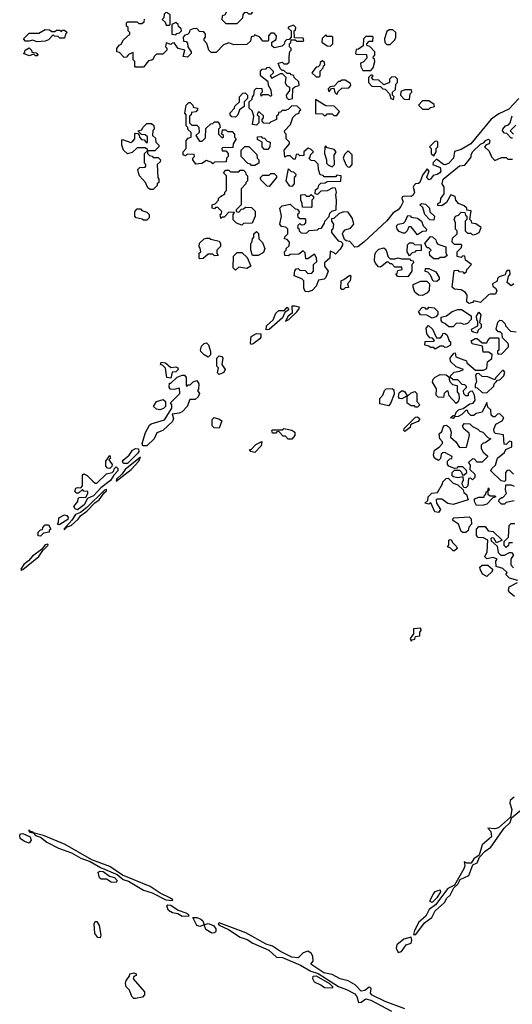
# Model space of a CAD drawing. Extents: x 2737310 to 2869991, y 870230 to 1012730.
# Tile 386 of 479: x 2745006 to 2748063, y 995547 to 1001654. Entities that reach past the tile are written whole.
import ezdxf

# ---------------------------------------------------------------- set-up
doc = ezdxf.new("R2010")
doc.units = 0

msp = doc.modelspace()

# ---------------------------------------------------------------- linework, layer by layer
at = {"layer": '0CON02XD'}
for points in [[(2746355, 1001630), (2746390, 1001665), (2746393, 1001687), (2746405, 1001700), (2746418.3, 1001698.3), (2746425, 1001690), (2746445, 1001690), (2746461.7, 1001718.3), (2746505, 1001720), (2746510, 1001735), (2746485, 1001760), (2746455, 1001760), (2746425, 1001720), (2746411.7, 1001721.7), (2746405, 1001740), (2746385, 1001740), (2746375, 1001730), (2746311.7, 1001728.3), (2746290, 1001705), (2746278.3, 1001681.7), (2746261.7, 1001678.3), (2746260, 1001655), (2746285, 1001630), (2746355, 1001630)], [(2745935, 1001620), (2745940, 1001625), (2745940, 1001685), (2745915, 1001700), (2745901.7, 1001688.3), (2745900, 1001665), (2745890, 1001655), (2745908.3, 1001638.3), (2745915, 1001620), (2745935, 1001620)], [(2748104.2, 1001165), (2748040.3, 1001099.7), (2747978.8, 1001071.2), (2747932, 1001038), (2747805.5, 1000884.5), (2747745, 1000848.6), (2747703.3, 1000836.7), (2747698.5, 1000795), (2747667.3, 1000762.7), (2747645, 1000753.1), (2747635.6, 1000755.6), (2747591.7, 1000788.3), (2747571.7, 1000768.3), (2747570, 1000755), (2747615, 1000736.7), (2747618.9, 1000715), (2747612.9, 1000705), (2747596.8, 1000693.2), (2747572.5, 1000687.5), (2747555, 1000664), (2747545, 1000661.2), (2747533.3, 1000676.7), (2747547.5, 1000715), (2747535, 1000730), (2747505, 1000690), (2747490, 1000645), (2747481.7, 1000638.3), (2747463, 1000637), (2747453, 1000627), (2747447.5, 1000615), (2747455.7, 1000585), (2747448, 1000565), (2747435, 1000557.1), (2747395, 1000560), (2747380, 1000555), (2747377.5, 1000545), (2747385.8, 1000525), (2747372.2, 1000495), (2747354.3, 1000475), (2747324.2, 1000455.8), (2747285, 1000405.6), (2747140.8, 1000275), (2747104.5, 1000245.5), (2747085, 1000242.9), (2747055, 1000277.5), (2747032.5, 1000282.5), (2747021.7, 1000291.7), (2747010, 1000325), (2747013, 1000337), (2747025, 1000350), (2747058.3, 1000361.7), (2747080, 1000385), (2747071.7, 1000421.7), (2747045, 1000460), (2747018.3, 1000461.7), (2746988.3, 1000451.7), (2746955, 1000420), (2746941.7, 1000418.3), (2746940, 1000405), (2746952.5, 1000385), (2746950, 1000355), (2746941.7, 1000348.3), (2746940, 1000335), (2746981.7, 1000281.7), (2746998.3, 1000278.3), (2747008.3, 1000268.3), (2747010, 1000255), (2746995, 1000230), (2746965, 1000200), (2746958.3, 1000208.3), (2746931.7, 1000218.3), (2746930, 1000175), (2746897.5, 1000145), (2746897.5, 1000125), (2746920, 1000095), (2746905.4, 1000054.6), (2746895, 1000044.4), (2746860.8, 1000039.2), (2746845, 1000002), (2746820.8, 999975), (2746795.9, 999965.9), (2746777.5, 999967.5), (2746769.3, 999989.3), (2746770, 1000035), (2746757, 1000047), (2746710, 1000065), (2746713, 1000097), (2746721.7, 1000108.3), (2746735, 1000110), (2746745, 1000100), (2746778.3, 1000098.3), (2746795, 1000080), (2746818.3, 1000081.7), (2746830, 1000095), (2746830, 1000135), (2746850, 1000155), (2746847, 1000177), (2746835, 1000200), (2746795, 1000170), (2746781.7, 1000171.7), (2746777, 1000207), (2746765, 1000220), (2746739.3, 1000200.7), (2746685, 1000197.5), (2746675, 1000190), (2746651.7, 1000191.7), (2746650, 1000215), (2746660, 1000225), (2746660, 1000235), (2746678.3, 1000251.7), (2746680, 1000275), (2746665, 1000290), (2746650, 1000295), (2746651.7, 1000308.3), (2746670, 1000325), (2746670, 1000355), (2746657, 1000367), (2746631.7, 1000371.7), (2746620, 1000385), (2746630, 1000435), (2746620, 1000485), (2746635, 1000500), (2746685, 1000510), (2746715, 1000480), (2746728.3, 1000478.3), (2746740, 1000465), (2746738.3, 1000451.7), (2746730, 1000445), (2746731.7, 1000431.7), (2746745, 1000420), (2746775, 1000420), (2746780, 1000415), (2746780, 1000395), (2746768.3, 1000381.7), (2746755, 1000380), (2746745, 1000390), (2746731.7, 1000378.3), (2746730, 1000365), (2746738.3, 1000358.3), (2746740, 1000345), (2746753, 1000333), (2746785, 1000330), (2746803, 1000347), (2746855, 1000350), (2746861.7, 1000358.3), (2746878.3, 1000361.7), (2746898.3, 1000391.7), (2746900, 1000405), (2746927.5, 1000432.5), (2746930, 1000455), (2746943, 1000467), (2746970, 1000475), (2746972.5, 1000535), (2746967.5, 1000565), (2746972.5, 1000585), (2746965, 1000610), (2746948.3, 1000611.7), (2746915, 1000592.5), (2746875, 1000590), (2746855, 1000570), (2746840, 1000575), (2746841.7, 1000598.3), (2746858.3, 1000611.7), (2746861.7, 1000628.3), (2746875, 1000640), (2746901.7, 1000641.7), (2746915, 1000650), (2746998.3, 1000651.7), (2747000, 1000685), (2746975, 1000690), (2746965, 1000680), (2746895, 1000680), (2746888.3, 1000688.3), (2746871.7, 1000691.7), (2746860, 1000725), (2746858.3, 1000758.3), (2746838.3, 1000778.3), (2746815, 1000780), (2746800, 1000795), (2746808.3, 1000801.7), (2746810, 1000815), (2746830, 1000835), (2746815, 1000850), (2746797, 1000857), (2746770, 1000835), (2746768.3, 1000811.7), (2746745, 1000810), (2746735, 1000820), (2746721.7, 1000818.3), (2746715, 1000790), (2746705, 1000790), (2746685, 1000810), (2746665, 1000810), (2746651.7, 1000801.7), (2746647.5, 1000845), (2746680, 1000885), (2746680, 1000895), (2746660, 1000915), (2746660, 1000945), (2746651.7, 1000951.7), (2746650, 1000965), (2746687.5, 1001005), (2746701.7, 1001048.3), (2746721.7, 1001068.3), (2746740, 1001075), (2746741.7, 1001088.3), (2746750, 1001095), (2746728.3, 1001118.3), (2746695, 1001120), (2746675, 1001100), (2746655, 1001090), (2746635, 1001090), (2746625, 1001080), (2746611.7, 1001078.3), (2746610, 1001065), (2746600, 1001055), (2746600, 1001035), (2746561.7, 1001018.3), (2746555, 1001010), (2746521.7, 1001011.7), (2746510, 1001025), (2746510, 1001035), (2746520, 1001045), (2746518.3, 1001058.3), (2746495, 1001080), (2746485, 1001080), (2746480, 1001065), (2746490, 1001055), (2746490, 1001015), (2746475, 1001000), (2746450, 1001005), (2746460, 1001055), (2746448.3, 1001088.3), (2746430, 1001105), (2746430, 1001145), (2746448.3, 1001161.7), (2746450, 1001175), (2746460, 1001185), (2746463, 1001217), (2746475, 1001230), (2746508.3, 1001228.3), (2746510, 1001205), (2746500, 1001195), (2746505, 1001180), (2746515, 1001190), (2746545, 1001190), (2746565, 1001180), (2746570, 1001185), (2746567, 1001217), (2746550, 1001245), (2746548.3, 1001268.3), (2746500, 1001305), (2746500, 1001335), (2746511.7, 1001348.3), (2746535, 1001350), (2746541.7, 1001358.3), (2746555, 1001360), (2746580, 1001335), (2746578.3, 1001321.7), (2746560, 1001305), (2746571.7, 1001291.7), (2746625, 1001320), (2746635, 1001320), (2746658.3, 1001298.3), (2746655, 1001280), (2746652.5, 1001265), (2746662.5, 1001245), (2746680, 1001235), (2746680, 1001215), (2746660, 1001185), (2746661.7, 1001171.7), (2746675, 1001160), (2746700, 1001165), (2746701.7, 1001228.3), (2746715, 1001240), (2746740, 1001245), (2746738.3, 1001268.3), (2746710, 1001295), (2746708.3, 1001308.3), (2746691.7, 1001311.7), (2746685, 1001320), (2746665, 1001320), (2746645, 1001340), (2746635, 1001340), (2746621.7, 1001351.7), (2746610, 1001385), (2746635, 1001390), (2746645, 1001380), (2746665, 1001380), (2746678.3, 1001391.7), (2746677.5, 1001425), (2746683, 1001457), (2746690, 1001465), (2746690, 1001475), (2746680, 1001485), (2746680, 1001505), (2746688.3, 1001511.7), (2746691.7, 1001528.3), (2746715, 1001530), (2746725, 1001520), (2746765, 1001520), (2746770, 1001525), (2746765, 1001540), (2746711.7, 1001541.7), (2746710, 1001585), (2746718.3, 1001591.7), (2746720, 1001605), (2746705, 1001620), (2746671.7, 1001608.3), (2746671.7, 1001601.7), (2746690, 1001585), (2746690, 1001545), (2746678.3, 1001531.7), (2746661.7, 1001528.3), (2746651.7, 1001518.3), (2746648.3, 1001501.7), (2746635, 1001490), (2746585, 1001480), (2746571.7, 1001491.7), (2746570, 1001515), (2746598.3, 1001531.7), (2746600, 1001555), (2746585, 1001570), (2746565, 1001570), (2746550, 1001555), (2746550, 1001525), (2746545, 1001520), (2746515, 1001520), (2746496.4, 1001546.4), (2746465, 1001560), (2746458.3, 1001551.7), (2746441.7, 1001548.3), (2746438.3, 1001521.7), (2746415, 1001500), (2746335, 1001497.5), (2746305, 1001510), (2746271.7, 1001498.3), (2746225, 1001450), (2746195, 1001450), (2746180, 1001465), (2746167, 1001507), (2746150, 1001525), (2746150, 1001535), (2746160, 1001545), (2746160, 1001565), (2746148.3, 1001578.3), (2746121.7, 1001581.7), (2746105, 1001600), (2746083, 1001597), (2746061.7, 1001588.3), (2746058.3, 1001571.7), (2746048.3, 1001561.7), (2746031.7, 1001558.3), (2746020, 1001545), (2746021.7, 1001521.7), (2746038.3, 1001518.3), (2746048.3, 1001508.3), (2746050, 1001485), (2746070, 1001455), (2746070, 1001445), (2746048.3, 1001421.7), (2746020, 1001425), (2746030, 1001465), (2745990, 1001475), (2745965, 1001510), (2745951.7, 1001508.3), (2745945, 1001500), (2745915, 1001510), (2745910, 1001485), (2745918.3, 1001478.3), (2745920, 1001465), (2745895, 1001440), (2745855, 1001440), (2745840, 1001425), (2745835, 1001410), (2745827, 1001403), (2745805, 1001400), (2745775, 1001360), (2745725, 1001360), (2745720, 1001365), (2745720, 1001395), (2745710, 1001405), (2745710, 1001450), (2745681.7, 1001438.3), (2745668.3, 1001421.7), (2745655, 1001420), (2745625, 1001450), (2745610, 1001455), (2745610, 1001475), (2745623.3, 1001496.7), (2745636.7, 1001503.3), (2745650.7, 1001529.3), (2745690, 1001565), (2745690, 1001575), (2745680, 1001585), (2745680, 1001605), (2745670, 1001615), (2745670, 1001635), (2745675, 1001640), (2745735, 1001640), (2745745, 1001630), (2745765, 1001630), (2745778.3, 1001641.7), (2745781.7, 1001658.3)], [(2745975, 1001560), (2745981.7, 1001568.3), (2745998.3, 1001571.7), (2746010, 1001585), (2746008.3, 1001598.3), (2745991.7, 1001611.7), (2745990, 1001625), (2745975, 1001637.5), (2745950, 1001625), (2745950, 1001565), (2745975, 1001560)], [(2745115, 1001517.5), (2745085, 1001527.5), (2745065, 1001520), (2745041.7, 1001521.7), (2745030, 1001535), (2745065, 1001570), (2745125, 1001570), (2745165, 1001592.5), (2745191.7, 1001591.7), (2745205, 1001580), (2745225, 1001580), (2745235, 1001590), (2745255, 1001590), (2745265, 1001580), (2745271.7, 1001588.3), (2745285, 1001590), (2745300, 1001575), (2745290, 1001565), (2745285, 1001540), (2745255, 1001540), (2745245, 1001550), (2745221.7, 1001551.7), (2745215, 1001560), (2745185, 1001530), (2745165, 1001520), (2745115, 1001517.5)], [(2746935, 1001490), (2746950, 1001505), (2746950, 1001545), (2746945, 1001550), (2746915, 1001550), (2746905, 1001560), (2746883, 1001537), (2746880, 1001515), (2746915, 1001492.5), (2746935, 1001490)], [(2747305, 1001500), (2747335, 1001530), (2747340, 1001545), (2747340, 1001575), (2747321.7, 1001591.7), (2747298.3, 1001591.7), (2747285, 1001580), (2747270, 1001535), (2747271.7, 1001511.7), (2747285, 1001500), (2747305, 1001500)], [(2747185, 1001340), (2747200, 1001355), (2747210, 1001395), (2747208.3, 1001408.3), (2747200, 1001415), (2747201.7, 1001428.3), (2747210, 1001435), (2747210, 1001455), (2747178.3, 1001488.3), (2747161.7, 1001491.7), (2747160, 1001505), (2747175, 1001520), (2747198.3, 1001521.7), (2747200, 1001545), (2747195, 1001550), (2747155, 1001550), (2747140, 1001535), (2747138.3, 1001491.7), (2747108.3, 1001471.7), (2747095, 1001470), (2747090, 1001445), (2747095, 1001440), (2747158.3, 1001438.3), (2747160, 1001415), (2747138.3, 1001391.7), (2747120, 1001385), (2747123, 1001363), (2747135, 1001340), (2747185, 1001340)], [(2745115, 1001430), (2745105, 1001430), (2745095, 1001440), (2745065, 1001430), (2745030, 1001445), (2745038.3, 1001451.7), (2745040, 1001465), (2745065, 1001480), (2745080, 1001465), (2745081.7, 1001451.7), (2745108.3, 1001448.3), (2745120, 1001435), (2745115, 1001430)], [(2746865, 1001300), (2746870, 1001305), (2746870, 1001335), (2746890, 1001355), (2746891.7, 1001368.3), (2746900, 1001375), (2746898.3, 1001388.3), (2746885, 1001400), (2746871.7, 1001388.3), (2746868.3, 1001371.7), (2746858.3, 1001361.7), (2746845, 1001360), (2746820, 1001325), (2746845, 1001300), (2746865, 1001300)], [(2746975, 1001190), (2746981.7, 1001208.3), (2747005, 1001230), (2747048.3, 1001231.7), (2747060, 1001245), (2747058.3, 1001258.3), (2747025, 1001280), (2747005, 1001280), (2746995, 1001270), (2746985, 1001270), (2746958.3, 1001241.7), (2746931.7, 1001238.3), (2746920, 1001225), (2746921.7, 1001211.7), (2746928.3, 1001211.7), (2746941.7, 1001228.3), (2746955, 1001230), (2746961.7, 1001201.7), (2746975, 1001190)], [(2747325, 1001160), (2747330, 1001175), (2747320, 1001185), (2747320, 1001205), (2747338.3, 1001221.7), (2747340, 1001255), (2747350, 1001265), (2747350, 1001285), (2747338.3, 1001298.3), (2747315, 1001300), (2747300, 1001285), (2747300, 1001265), (2747265, 1001250), (2747235, 1001280), (2747201.7, 1001281.7), (2747190, 1001295), (2747200, 1001305), (2747195, 1001310), (2747185, 1001310), (2747170, 1001295), (2747170, 1001265), (2747191.7, 1001241.7), (2747245, 1001240), (2747260, 1001225), (2747275, 1001222.5), (2747300, 1001195), (2747310, 1001165), (2747325, 1001160)], [(2746345, 1001050), (2746321.7, 1001051.7), (2746313, 1001063), (2746313, 1001077), (2746340, 1001105), (2746341.7, 1001118.3), (2746370, 1001145), (2746370, 1001175), (2746391.7, 1001198.3), (2746405, 1001200), (2746420, 1001185), (2746420, 1001165), (2746400, 1001145), (2746400, 1001115), (2746370, 1001095), (2746360, 1001065), (2746345, 1001050)], [(2747425, 1001160), (2747430, 1001195), (2747440, 1001205), (2747438.3, 1001218.3), (2747395, 1001220), (2747371.7, 1001208.3), (2747370, 1001185), (2747391.7, 1001161.7), (2747425, 1001160)], [(2746098.3, 1000758.3), (2746080, 1000785), (2746080, 1000795), (2746090, 1000805), (2746088.3, 1000818.3), (2746045, 1000820), (2746035, 1000810), (2746020, 1000815), (2746020, 1000835), (2746040, 1000855), (2746040, 1000905), (2746051.7, 1000918.3), (2746070, 1000925), (2746070, 1000955), (2746051.7, 1000971.7), (2746050, 1000985), (2746040, 1000995), (2746040, 1001065), (2746030, 1001075), (2746040, 1001125), (2746055, 1001140), (2746065, 1001140), (2746080, 1001125), (2746081.7, 1001111.7), (2746110, 1001105), (2746110, 1001095), (2746098.3, 1001081.7), (2746071.7, 1001078.3), (2746070, 1001065), (2746060, 1001055), (2746060, 1001015), (2746075, 1001000), (2746105, 1001000), (2746118.3, 1000988.3), (2746120, 1000955), (2746100, 1000935), (2746121.7, 1000901.7), (2746138.3, 1000901.7), (2746158.3, 1000921.7), (2746161.7, 1000978.3), (2746191.7, 1001008.3), (2746205, 1001010), (2746215, 1001020), (2746235, 1001020), (2746247, 1001007), (2746250, 1000985), (2746240, 1000975), (2746240, 1000945), (2746261.7, 1000921.7), (2746270, 1000925), (2746270, 1000935), (2746260, 1000945), (2746265, 1000970), (2746285, 1000970), (2746295, 1000960), (2746325, 1000960), (2746340, 1000945), (2746340, 1000925), (2746350, 1000915), (2746330, 1000885), (2746328.3, 1000861.7), (2746265, 1000860), (2746260, 1000855), (2746261.7, 1000841.7), (2746285, 1000840), (2746300, 1000825), (2746300, 1000805), (2746290, 1000795), (2746288.3, 1000771.7), (2746215, 1000770), (2746205, 1000760), (2746198.3, 1000768.3), (2746165, 1000780), (2746137, 1000763), (2746098.3, 1000758.3)], [(2746975, 1001060), (2746990, 1001085), (2746958.3, 1001118.3), (2746905, 1001120), (2746841.7, 1001158.3), (2746841.7, 1001071.7), (2746885, 1001070), (2746895, 1001060), (2746905, 1001060), (2746915, 1001070), (2746945, 1001070), (2746955, 1001060), (2746975, 1001060)], [(2747545, 1001100), (2747555, 1001110), (2747580, 1001115), (2747578.3, 1001128.3), (2747545, 1001150), (2747505, 1001150), (2747480, 1001125), (2747505, 1001100), (2747545, 1001100)], [(2745835, 1000600), (2745815, 1000600), (2745801.7, 1000611.7), (2745787.5, 1000645), (2745750, 1000685), (2745742.5, 1000705), (2745740, 1000725), (2745751.7, 1000738.3), (2745785, 1000740), (2745790, 1000745), (2745790, 1000755), (2745780, 1000765), (2745780, 1000825), (2745800, 1000840), (2745798.3, 1000848.3), (2745785, 1000860), (2745735, 1000860), (2745705, 1000830), (2745675, 1000822.5), (2745650, 1000845), (2745640, 1000875), (2745640, 1000905), (2745645, 1000910), (2745695, 1000892.5), (2745708.3, 1000901.7), (2745720, 1000915), (2745720, 1000945), (2745725, 1000950), (2745738.3, 1000948.3), (2745748.3, 1000938.3), (2745750, 1000925), (2745761.7, 1000911.7), (2745778.3, 1000908.3), (2745791.7, 1000891.7), (2745798.3, 1000891.7), (2745798.3, 1000928.3), (2745785, 1000940), (2745761.7, 1000941.7), (2745740, 1000965), (2745765, 1000970), (2745770, 1000985), (2745795, 1001010), (2745825, 1001010), (2745838.3, 1000998.3), (2745840, 1000975), (2745833, 1000967), (2745830, 1000935), (2745848.3, 1000918.3), (2745850, 1000895), (2745870, 1000875), (2745870, 1000865), (2745845, 1000840), (2745800, 1000840), (2745800, 1000825), (2745811.7, 1000811.7), (2745828.3, 1000808.3), (2745835, 1000800), (2745865, 1000800), (2745880, 1000785), (2745878.3, 1000771.7), (2745860, 1000755), (2745862.5, 1000675), (2745870, 1000665), (2745870, 1000645), (2745860, 1000635), (2745860, 1000625), (2745835, 1000600)], [(2748065, 1000920), (2748055, 1000920), (2748028.3, 1000948.3), (2748015, 1000950), (2748002.5, 1000965), (2748003.3, 1000975), (2748020, 1000995), (2748038.3, 1001001.7), (2748050, 1001015), (2748063, 1001057)], [(2748085, 1001000), (2748050, 1000965), (2748070, 1000945)], [(2746545, 1000850), (2746525, 1000850), (2746510, 1000865), (2746510, 1000895), (2746481.7, 1000911.7), (2746481.7, 1000928.3), (2746505, 1000930), (2746511.7, 1000921.7), (2746525, 1000920), (2746541.7, 1000901.7), (2746560, 1000895), (2746557.5, 1000865), (2746545, 1000850)], [(2747575, 1000810), (2747590, 1000835), (2747590, 1000855), (2747600, 1000865), (2747600, 1000895), (2747595, 1000900), (2747581.7, 1000898.3), (2747550, 1000865), (2747560, 1000855), (2747560, 1000825), (2747575, 1000810)], [(2748072.5, 1000015), (2748055, 1000002.5), (2748030, 1000025), (2748038.3, 1000061.7), (2748050, 1000075), (2748048.3, 1000098.3), (2748031.7, 1000098.3), (2748021.7, 1000088.3), (2748018.3, 1000071.7), (2747981.7, 1000058.3), (2747971.7, 1000048.3), (2747968.3, 1000031.7), (2747940, 1000015), (2747941.7, 1000001.7), (2747959.3, 999989.3), (2747967.5, 999975), (2747958.3, 999951.7), (2747925, 999952.5), (2747915, 999947.5), (2747865, 999900), (2747825, 999910), (2747815, 999900), (2747793, 999893), (2747780, 999905), (2747782.5, 999945), (2747773, 999963), (2747745, 999977.5), (2747705, 999982.5), (2747690, 999995), (2747701.7, 1000098.3), (2747725, 1000100), (2747731.7, 1000091.7), (2747755, 1000090), (2747765, 1000080), (2747778.3, 1000091.7), (2747780, 1000105), (2747810, 1000135), (2747771.7, 1000161.7), (2747768.3, 1000188.3), (2747755, 1000190), (2747745, 1000180), (2747720, 1000185), (2747720, 1000215), (2747748.3, 1000241.7), (2747750, 1000255), (2747745, 1000260), (2747705, 1000260), (2747690, 1000275), (2747691.7, 1000298.3), (2747720, 1000325), (2747720, 1000345), (2747710, 1000355), (2747710, 1000395), (2747702.5, 1000415), (2747710, 1000435), (2747728.3, 1000441.7), (2747745, 1000460), (2747768.3, 1000458.3), (2747771.7, 1000441.7), (2747780, 1000435), (2747780, 1000415), (2747770, 1000405), (2747770, 1000345), (2747785, 1000330), (2747805, 1000330), (2747815, 1000320), (2747837, 1000323), (2747856.4, 1000333.6), (2747870, 1000365), (2747837, 1000387), (2747811.7, 1000391.7), (2747810, 1000405), (2747800, 1000415), (2747808.3, 1000468.3), (2747781.7, 1000471.7), (2747780, 1000485), (2747765, 1000500), (2747730, 1000515), (2747712.5, 1000535), (2747708.3, 1000558.3), (2747681.7, 1000568.3), (2747655, 1000520), (2747625, 1000500), (2747601.7, 1000501.7), (2747600, 1000515), (2747618.3, 1000521.7), (2747620, 1000545), (2747640, 1000575), (2747640, 1000615), (2747627, 1000637), (2747634, 1000665), (2747735, 1000746.7), (2747768.3, 1000751.7), (2747808.3, 1000801.7), (2747807.5, 1000815), (2747816.7, 1000835), (2747865, 1000882.5), (2747888.3, 1000891.7), (2747897.5, 1000905), (2747915, 1000912.5), (2747922.5, 1000905), (2747920, 1000885), (2747901.7, 1000878.3), (2747890, 1000865), (2747919.3, 1000839.3), (2747933, 1000803), (2747955, 1000780), (2747995, 1000800), (2748025, 1000800), (2748035, 1000790), (2748065, 1000790)], [(2746465, 1000750), (2746445, 1000750), (2746438.3, 1000758.3), (2746421.7, 1000761.7), (2746380, 1000805), (2746380, 1000845), (2746403, 1000867), (2746427.5, 1000867.5), (2746478.3, 1000818.3), (2746480, 1000795), (2746490, 1000785), (2746490, 1000765), (2746465, 1000750)], [(2746945, 1000742.5), (2746960, 1000755), (2746957, 1000813), (2746970, 1000835), (2746958.3, 1000848.3), (2746915, 1000860), (2746905, 1000870), (2746900, 1000865), (2746897.5, 1000825), (2746910, 1000785), (2746910, 1000765), (2746921.7, 1000751.7), (2746945, 1000742.5)], [(2747055, 1000740), (2747070, 1000755), (2747070, 1000815), (2747045, 1000840), (2747021.7, 1000818.3), (2747012.5, 1000795), (2747031.7, 1000751.7), (2747041.7, 1000741.7), (2747055, 1000740)], [(2746385, 1000380), (2746351.7, 1000391.7), (2746331.7, 1000411.7), (2746330, 1000445), (2746338.3, 1000458.3), (2746305, 1000460), (2746275, 1000430), (2746261.7, 1000428.3), (2746255, 1000420), (2746250, 1000445), (2746258.3, 1000451.7), (2746260, 1000465), (2746235, 1000490), (2746221.7, 1000488.3), (2746215, 1000480), (2746200, 1000485), (2746200, 1000505), (2746218.3, 1000511.7), (2746240, 1000535), (2746240, 1000545), (2746251.7, 1000558.3), (2746280, 1000575), (2746280, 1000585), (2746290, 1000595), (2746290, 1000685), (2746270, 1000705), (2746285, 1000720), (2746305, 1000720), (2746315, 1000710), (2746365, 1000710), (2746375, 1000720), (2746395, 1000720), (2746408.3, 1000708.3), (2746410, 1000695), (2746420, 1000685), (2746420, 1000655), (2746410, 1000645), (2746410, 1000635), (2746380, 1000605), (2746380, 1000505), (2746350, 1000475), (2746350, 1000465), (2746365, 1000460), (2746381.7, 1000478.3), (2746395, 1000480), (2746408.3, 1000491.7), (2746445, 1000490), (2746467, 1000467), (2746467.5, 1000435), (2746448.3, 1000391.7), (2746395, 1000390), (2746385, 1000380)], [(2746695, 1000620), (2746681.7, 1000621.7), (2746660, 1000655), (2746675, 1000730), (2746691.7, 1000711.7), (2746705, 1000710), (2746720, 1000695), (2746718.3, 1000681.7), (2746710, 1000675), (2746710, 1000635), (2746695, 1000620)], [(2746555, 1000620), (2746541.7, 1000621.7), (2746501.7, 1000661.7), (2746500, 1000675), (2746515, 1000690), (2746555, 1000690), (2746565, 1000700), (2746585, 1000700), (2746600, 1000685), (2746600, 1000675), (2746555, 1000620)], [(2746815, 1000490), (2746761.7, 1000491.7), (2746760, 1000515), (2746750, 1000535), (2746751.7, 1000568.3), (2746775, 1000570), (2746785, 1000560), (2746805, 1000560), (2746815, 1000570), (2746828.3, 1000558.3), (2746830, 1000545), (2746820, 1000535), (2746820, 1000495), (2746815, 1000490)], [(2745795, 1000410), (2745775, 1000410), (2745767, 1000417), (2745730, 1000425), (2745720, 1000435), (2745720, 1000465), (2745735, 1000480), (2745755, 1000480), (2745765, 1000470), (2745795, 1000460), (2745810, 1000445), (2745810, 1000425), (2745795, 1000410)], [(2747575, 1000410), (2747551.7, 1000411.7), (2747520, 1000445), (2747508.3, 1000488.3), (2747490, 1000505), (2747500, 1000515), (2747525, 1000510), (2747550, 1000485), (2747551.7, 1000461.7), (2747580, 1000435), (2747575, 1000410)], [(2747475, 1000320), (2747435, 1000370), (2747421.7, 1000368.3), (2747410, 1000345), (2747395, 1000330), (2747385, 1000330), (2747360.7, 1000340.7), (2747347.5, 1000355), (2747343.3, 1000375), (2747355, 1000386.2), (2747387, 1000393), (2747398.3, 1000401.7), (2747415, 1000440), (2747428.3, 1000438.3), (2747435, 1000430), (2747475, 1000422.5), (2747500, 1000405), (2747510, 1000375), (2747530, 1000355), (2747528.3, 1000341.7), (2747505, 1000340), (2747475, 1000320)], [(2746451.7, 1000191.7), (2746440, 1000225), (2746440, 1000265), (2746447, 1000273), (2746450, 1000295), (2746460, 1000305), (2746460, 1000325), (2746475, 1000340), (2746488.3, 1000328.3), (2746490, 1000295), (2746512.5, 1000272.5), (2746527.5, 1000235), (2746519.3, 1000210.7), (2746485, 1000192.5), (2746451.7, 1000191.7)], [(2746125, 1000170), (2746120, 1000175), (2746120, 1000205), (2746130, 1000215), (2746127, 1000237), (2746120, 1000245), (2746121.7, 1000268.3), (2746150, 1000295), (2746165, 1000300), (2746185, 1000300), (2746193, 1000293), (2746245, 1000280), (2746252.5, 1000265), (2746251.7, 1000248.3), (2746230, 1000225), (2746230, 1000205), (2746238.3, 1000191.7), (2746215, 1000190), (2746205, 1000200), (2746175, 1000200), (2746145, 1000172.5), (2746125, 1000170)], [(2747605, 1000170), (2747575, 1000170), (2747551.7, 1000191.7), (2747550, 1000215), (2747560, 1000225), (2747545, 1000240), (2747535, 1000240), (2747520, 1000265), (2747555, 1000310), (2747568.3, 1000308.3), (2747588.3, 1000288.3), (2747591.7, 1000271.7), (2747601.7, 1000261.7), (2747650, 1000245), (2747650, 1000205), (2747658.3, 1000191.7), (2747641.7, 1000178.3), (2747615, 1000180), (2747605, 1000170)], [(2747415, 1000060), (2747351.7, 1000061.7), (2747340, 1000075), (2747348.3, 1000081.7), (2747351.7, 1000098.3), (2747380, 1000105), (2747378.3, 1000118.3), (2747335, 1000120), (2747315, 1000140), (2747305, 1000140), (2747295, 1000150), (2747285, 1000150), (2747245, 1000120), (2747231.7, 1000121.7), (2747213, 1000143), (2747208.3, 1000158.3), (2747210, 1000195), (2747217, 1000213), (2747235, 1000230), (2747265, 1000240), (2747278.3, 1000228.3), (2747293, 1000183), (2747305, 1000170), (2747335, 1000170), (2747355, 1000177.5), (2747375, 1000170), (2747425, 1000170), (2747431.7, 1000161.7), (2747448.3, 1000158.3), (2747450, 1000145), (2747440, 1000135), (2747440, 1000095), (2747415, 1000060)], [(2747425, 1000190), (2747410, 1000215), (2747413, 1000257), (2747425, 1000270), (2747445, 1000270), (2747455, 1000260), (2747498.3, 1000258.3), (2747498.3, 1000221.7), (2747465, 1000220), (2747458.3, 1000211.7), (2747441.7, 1000208.3), (2747425, 1000190)], [(2746345, 1000100), (2746330, 1000115), (2746333, 1000187), (2746355, 1000210), (2746385, 1000210), (2746418.3, 1000178.3), (2746440, 1000125), (2746415, 1000110), (2746365, 1000120), (2746345, 1000100)], [(2747595, 1000030), (2747571.7, 1000031.7), (2747555, 1000070), (2747538.3, 1000088.3), (2747523, 1000093), (2747525, 1000110), (2747545, 1000110), (2747589.3, 1000089.3), (2747610, 1000055), (2747608.3, 1000041.7), (2747595, 1000030)], [(2747015, 999980), (2747005, 999980), (2746998.3, 999988.3), (2747000, 1000035), (2747018.3, 1000041.7), (2747055, 1000070), (2747060, 1000065), (2747057.5, 1000035), (2747040, 1000015), (2747047, 999993), (2747025, 999990), (2747015, 999980)], [(2747505, 999942.5), (2747480, 999945), (2747457.5, 999965), (2747447.5, 999995), (2747448.3, 1000011.7), (2747495, 1000032.5), (2747531.7, 1000031.7), (2747550, 1000015), (2747547.5, 999975), (2747533, 999957), (2747505, 999942.5)], [(2746535, 999730), (2746536.7, 999755), (2746578.3, 999791.7), (2746595.8, 999834.2), (2746615, 999850), (2746650, 999850), (2746665, 999870), (2746675.5, 999854.5), (2746651.2, 999838.8), (2746637.8, 999805), (2746555, 999732.5), (2746535, 999730)], [(2746655, 999783.3), (2746676.7, 999795), (2746725, 999841.2), (2746742.5, 999865), (2746740, 999870), (2746715, 999878.1), (2746695, 999876.2), (2746696.4, 999833.6), (2746672, 999815), (2746655, 999783.3)], [(2747565, 999802.5), (2747531.7, 999821.7), (2747493, 999823), (2747480, 999845), (2747505, 999870), (2747518.3, 999868.3), (2747525, 999860), (2747538.3, 999861.7), (2747545, 999870), (2747577, 999867), (2747600, 999845), (2747600, 999825), (2747588.3, 999811.7), (2747565, 999802.5)], [(2747668.3, 999748.3), (2747645, 999770), (2747630, 999775), (2747621.7, 999788.3), (2747621.7, 999808.3), (2747655, 999817.5), (2747690, 999845), (2747725, 999857.5), (2747747, 999857), (2747807, 999817), (2747807.5, 999795), (2747785, 999770), (2747765, 999762.5), (2747741.7, 999771.7), (2747715, 999770), (2747695, 999750), (2747668.3, 999748.3)], [(2748070, 998835), (2748045, 998860), (2748031.7, 998858.3), (2748020, 998845), (2748020, 998795), (2748015, 998790), (2747993.6, 998793.6), (2747930, 998855), (2747935, 998870), (2747958.3, 998891.7), (2747970, 998935), (2748015, 998970), (2748021.7, 998988.3), (2748060, 999005), (2748060, 999035), (2748045, 999040), (2748025, 999020), (2748011.7, 999021.7), (2748008.3, 999078.3), (2747958.3, 999088.3), (2747950, 999095), (2747947.5, 999115), (2747960, 999145), (2748000, 999165), (2748010, 999185), (2747985, 999210), (2747971.7, 999208.3), (2747955, 999190), (2747945, 999190), (2747931.7, 999201.7), (2747930, 999235), (2747911.7, 999251.7), (2747905, 999280), (2747875, 999220), (2747838.3, 999211.7), (2747825, 999200), (2747805, 999200), (2747790, 999215), (2747785, 999230), (2747775, 999230), (2747750, 999205), (2747727, 999193), (2747705, 999190), (2747695, 999180), (2747680, 999185), (2747695, 999200), (2747708.3, 999201.7), (2747715, 999220), (2747730, 999235), (2747758.3, 999241.7), (2747798.3, 999271.7), (2747820, 999275), (2747832.5, 999295), (2747827.5, 999325), (2747815, 999350), (2747801.7, 999348.3), (2747790, 999335), (2747788.3, 999321.7), (2747775, 999320), (2747763, 999333), (2747760, 999355), (2747778.3, 999371.7), (2747778.3, 999378.3), (2747768.3, 999388.3), (2747751.7, 999391.7), (2747725, 999420), (2747695, 999420), (2747680, 999435), (2747680, 999445), (2747703, 999467), (2747737, 999473), (2747760, 999485), (2747715, 999500), (2747680, 999535), (2747677.5, 999555), (2747700, 999585), (2747708.3, 999588.3), (2747713, 999563), (2747778.3, 999538.3), (2747780, 999525), (2747835, 999480), (2747885, 999480), (2747905, 999490), (2747908.3, 999531.7), (2747936.7, 999553.3), (2747938.3, 999578.3), (2747915, 999592.5), (2747881.7, 999591.7), (2747878.3, 999628.3), (2747813, 999643), (2747808.3, 999661.7), (2747833, 999677), (2747845, 999677.5), (2747875, 999650), (2747905, 999650), (2747910, 999665), (2747925, 999680), (2747975, 999680), (2747980, 999675), (2747980, 999605), (2747971.7, 999598.3), (2747970, 999585), (2747975, 999580), (2747998.3, 999581.7), (2748040, 999625), (2748040, 999635), (2748036.4, 999646.4), (2748001.7, 999681.7), (2748000, 999705), (2747987, 999717), (2747975, 999717.5), (2747963.6, 999733.6), (2747973, 999777), (2747985, 999790), (2747998.3, 999788.3), (2748018.3, 999768.3), (2748020, 999755), (2748051.7, 999721.7), (2748087, 999717)], [(2747845, 999710), (2747820, 999715), (2747811.7, 999721.7), (2747810, 999735), (2747850, 999755), (2747850, 999785), (2747843, 999793), (2747840, 999815), (2747855, 999840), (2747867, 999823), (2747860, 999775), (2747870, 999765), (2747870, 999745), (2747851.7, 999728.3), (2747845, 999710)], [(2747585, 999610), (2747575, 999620), (2747555, 999620), (2747545, 999630), (2747520, 999635), (2747521.7, 999658.3), (2747575, 999660), (2747580, 999665), (2747568.3, 999678.3), (2747551.7, 999681.7), (2747532.5, 999705), (2747528.3, 999741.7), (2747543, 999757), (2747567.5, 999735), (2747591.7, 999681.7), (2747618.3, 999681.7), (2747630, 999695), (2747631.7, 999708.3), (2747645, 999710), (2747658.3, 999698.3), (2747671.7, 999661.7), (2747680, 999655), (2747680, 999635), (2747657, 999623), (2747645, 999620), (2747635, 999630), (2747615, 999630), (2747585, 999610)], [(2746445, 999640), (2746438.3, 999648.3), (2746441.7, 999688.3), (2746475, 999706.7), (2746502.5, 999705), (2746502.5, 999685), (2746495.7, 999675), (2746455, 999643.8), (2746445, 999640)], [(2746175, 999560), (2746150, 999575), (2746130, 999595), (2746127.5, 999605), (2746135, 999630), (2746150, 999645), (2746165, 999650), (2746177, 999637), (2746190, 999595), (2746190, 999575), (2746175, 999560)], [(2746245, 999453.8), (2746233, 999463), (2746240, 999495), (2746230, 999505), (2746230, 999555), (2746245, 999570), (2746260, 999565), (2746267.5, 999555), (2746260, 999515), (2746282, 999485), (2746272, 999465), (2746245, 999453.8)], [(2745945, 999430), (2745920, 999435), (2745911.7, 999491.7), (2745895, 999510), (2745880, 999515), (2745885, 999530), (2745910, 999525), (2745945, 999497.5), (2745975, 999500), (2745987.5, 999495), (2745990, 999485), (2745975, 999470), (2745953, 999467), (2745945, 999430)], [(2745770.5, 999010.5), (2745766.2, 999025), (2745786.1, 999093.9), (2745811.7, 999138.3), (2745823, 999147), (2745905, 999172.5), (2745950, 999245), (2745950, 999265), (2745941.7, 999278.3), (2746000, 999335), (2745998.3, 999368.3), (2745965, 999360), (2745943, 999363), (2745933.3, 999375), (2745935, 999400), (2745945, 999400), (2745983, 999437), (2746015, 999450), (2746028.3, 999448.3), (2746040, 999435), (2746040, 999385), (2746045, 999380), (2746051.7, 999388.3), (2746065, 999390), (2746081.7, 999408.3), (2746106.1, 999416.1), (2746118.8, 999395), (2746116.7, 999363.3), (2746110, 999355), (2746121.2, 999335), (2746114, 999315), (2746095, 999299.2), (2746061.7, 999298.3), (2746046, 999255), (2746015, 999222.5), (2745995, 999213.8), (2745951.7, 999208.3), (2745960.5, 999180.5), (2745955, 999162), (2745895, 999105.7), (2745857.7, 999092.3), (2745841.1, 999055), (2745795, 999011.9), (2745770.5, 999010.5)], [(2747715, 999272.5), (2747671.7, 999321.7), (2747665, 999350), (2747655, 999350), (2747640, 999335), (2747635, 999310), (2747603, 999313), (2747590, 999325), (2747592.5, 999365), (2747567.5, 999405), (2747572.5, 999425), (2747585, 999437.5), (2747615, 999452.5), (2747651.7, 999451.7), (2747668.3, 999438.3), (2747673, 999413), (2747691.7, 999391.7), (2747720, 999385), (2747720, 999345), (2747731.7, 999331.7), (2747732.5, 999305), (2747727, 999283), (2747715, 999272.5)], [(2747905, 999340), (2747948.3, 999381.7), (2747950, 999395), (2747961.7, 999408.3), (2747971.7, 999418.3), (2747985, 999420), (2748010, 999445), (2748017.5, 999467.5), (2748008.3, 999478.3), (2748001.7, 999478.3), (2747960, 999435), (2747955, 999420), (2747911.7, 999438.3), (2747875, 999440), (2747855, 999460), (2747841.7, 999458.3), (2747835, 999450), (2747840, 999405), (2747831.7, 999391.7), (2747831.7, 999371.7), (2747845, 999370), (2747875, 999342.5), (2747905, 999340)], [(2747295, 999260), (2747241.7, 999271.7), (2747240, 999305), (2747260, 999325), (2747270, 999355), (2747280, 999365), (2747317.5, 999367.5), (2747327.5, 999357.5), (2747329.3, 999330.7), (2747307, 999273), (2747295, 999260)], [(2745875, 999233.3), (2745855, 999237.5), (2745837.5, 999255), (2745855, 999286.2), (2745897.5, 999297.5), (2745910, 999285), (2745910, 999255), (2745898.3, 999241.7), (2745875, 999233.3)], [(2747475, 999250), (2747461.7, 999251.7), (2747455, 999260), (2747435, 999260), (2747410, 999275), (2747410, 999320), (2747377, 999303), (2747363.6, 999303.6), (2747357.5, 999315), (2747361.2, 999338.8), (2747375, 999352.5), (2747385, 999352.5), (2747396.4, 999346.4), (2747410, 999320), (2747415, 999320), (2747435, 999340), (2747458.3, 999348.3), (2747470, 999335), (2747470, 999285), (2747490, 999265), (2747475, 999250)], [(2746245, 999120), (2746213, 999123), (2746200, 999135), (2746200, 999175), (2746212.5, 999187.5), (2746247, 999177), (2746260, 999165), (2746245, 999120)], [(2747395, 999100), (2747390, 999105), (2747391.7, 999118.3), (2747461.7, 999188.3), (2747475, 999190), (2747488.3, 999178.3), (2747478.3, 999161.7), (2747441.7, 999148.3), (2747431.7, 999138.3), (2747430, 999125), (2747395, 999100)], [(2746671.7, 999051.7), (2746655, 999070), (2746641.7, 999071.7), (2746615, 999100), (2746601.7, 999098.3), (2746595, 999090), (2746575, 999090), (2746570, 999105), (2746575, 999110), (2746635, 999110), (2746645, 999117.5), (2746695, 999107.5), (2746712.5, 999095), (2746712.5, 999075), (2746695, 999052.5), (2746671.7, 999051.7)], [(2747775, 998750), (2747761.7, 998751.7), (2747752.5, 998772.5), (2747753, 998787), (2747760, 998795), (2747758.3, 998818.3), (2747725, 998812.5), (2747698.3, 998818.3), (2747690, 998825), (2747690, 998845), (2747705, 998860), (2747735, 998860), (2747748.3, 998848.3), (2747751.7, 998831.7), (2747765, 998830), (2747780, 998845), (2747778.3, 998858.3), (2747755, 998880), (2747725, 998880), (2747718.3, 998871.7), (2747705, 998870), (2747670, 998885), (2747660, 998895), (2747660, 998915), (2747675, 998930), (2747688.3, 998931.7), (2747690, 998945), (2747645, 998970), (2747631.7, 998968.3), (2747621.7, 998958.3), (2747617.5, 998932.5), (2747605, 998920), (2747580, 998935), (2747573, 998953), (2747580, 998985), (2747608.3, 999001.7), (2747630, 999025), (2747630, 999035), (2747612.5, 999055), (2747610, 999085), (2747625, 999100), (2747633, 999127), (2747643, 999137), (2747655, 999140), (2747675, 999120), (2747682.5, 999095), (2747680, 999065), (2747712.5, 999035), (2747735, 999000), (2747778.3, 999001.7), (2747797.5, 999075), (2747795, 999090), (2747763.6, 999113.6), (2747753, 999133), (2747765, 999150), (2747798.3, 999148.3), (2747815, 999130), (2747850, 999115), (2747861.7, 999101.7), (2747880, 999095), (2747911.7, 999061.7), (2747930, 999055), (2747895, 999030), (2747881.7, 999028.3), (2747870, 999015), (2747870, 998995), (2747881.7, 998971.7), (2747908.3, 998948.3), (2747908.3, 998941.7), (2747875, 998910), (2747845, 998910), (2747828.3, 998928.3), (2747815, 998930), (2747791.7, 998908.3), (2747801.7, 998891.7), (2747800, 998865), (2747830, 998835), (2747830, 998815), (2747815, 998800), (2747805, 998810), (2747791.7, 998808.3), (2747787, 998763), (2747775, 998750)], [(2745675, 998900.6), (2745650.6, 998900.6), (2745643.3, 998915), (2745647.7, 998922.3), (2745685, 998952.5), (2745705.9, 998984.1), (2745725, 998993.8), (2745743, 998993), (2745746, 998976), (2745739.2, 998965), (2745675, 998900.6)], [(2746465, 998970), (2746440, 998975), (2746431.7, 998988.3), (2746445, 998990), (2746470.7, 999019.3), (2746508.3, 999038.3), (2746505, 999010), (2746465, 998970)], [(2745565, 998870), (2745551.7, 998871.7), (2745540, 998885), (2745540, 998915), (2745565, 998950), (2745570, 998935), (2745560, 998925), (2745580, 998895), (2745578.3, 998881.7), (2745565, 998870)], [(2745605, 998792.5), (2745698.8, 998865), (2745746.2, 998915), (2745755, 998940), (2745660, 998865), (2745642, 998838), (2745607.5, 998805), (2745605, 998792.5)], [(2745365, 998614.4), (2745350.3, 998620.3), (2745342.5, 998635), (2745367.5, 998665), (2745370, 998685), (2745375, 998690), (2745417.5, 998692.5), (2745430, 998715), (2745428.3, 998728.3), (2745405, 998730), (2745395, 998740), (2745371.7, 998718.3), (2745358.3, 998718.3), (2745348.3, 998728.3), (2745355, 998747.5), (2745365, 998752.5), (2745385, 998750), (2745397, 998763), (2745395, 998830), (2745405, 998837.5), (2745425, 998827.5), (2745460.7, 998790.7), (2745475, 998780), (2745485, 998780), (2745545, 998837.5), (2745580, 998845), (2745590, 998855), (2745591.7, 998868.3), (2745605, 998880), (2745615, 998870), (2745616, 998855), (2745590.6, 998829.4), (2745570.6, 998795), (2745510, 998750), (2745465, 998700), (2745426.7, 998683.3), (2745407.1, 998645), (2745365, 998614.4)], [(2747605, 998597.5), (2747581.7, 998601.7), (2747558.3, 998658.3), (2747545, 998650), (2747520, 998655), (2747538.3, 998671.7), (2747540, 998695), (2747563, 998717), (2747598.3, 998721.7), (2747630, 998775), (2747631.7, 998788.3), (2747651.7, 998808.3), (2747665, 998810), (2747695, 998780), (2747725, 998770), (2747758.3, 998738.3), (2747761.7, 998721.7), (2747778.3, 998708.3), (2747790, 998675), (2747695, 998647.5), (2747663, 998653), (2747625, 998680), (2747595, 998680), (2747590, 998675), (2747592.5, 998655), (2747617.5, 998615), (2747605, 998597.5)], [(2747841.7, 998641.7), (2747827.5, 998665), (2747828.3, 998681.7), (2747855, 998692.5), (2747888.3, 998691.7), (2747890, 998705), (2747898.3, 998711.7), (2747900, 998725), (2747910, 998730), (2747915, 998750), (2747920, 998735), (2747910, 998730), (2747911.7, 998711.7), (2747925, 998700), (2747955, 998700), (2747960, 998695), (2747941.7, 998688.3), (2747905, 998650), (2747885, 998642.5), (2747841.7, 998641.7)], [(2748075, 998670), (2748025, 998660), (2748015, 998650), (2747995, 998650), (2747980, 998665), (2747981.7, 998678.3), (2747995, 998690), (2748005, 998690), (2748027.5, 998715), (2748020, 998735), (2748021.7, 998768.3), (2748055, 998770), (2748075, 998760)], [(2745285, 998492.5), (2745301.7, 998508.3), (2745325, 998516.7), (2745368.8, 998555), (2745383.9, 998576.1), (2745423.3, 998605), (2745471.7, 998658.3), (2745500, 998675), (2745530, 998720), (2745545, 998732.5), (2745545, 998740), (2745533.3, 998735), (2745421.9, 998628.1), (2745383.1, 998596.9), (2745353.3, 998585), (2745330.8, 998549.2), (2745280, 998495), (2745285, 998492.5)], [(2745245, 998520), (2745240, 998525), (2745247.5, 998532.5), (2745250, 998565), (2745285, 998583.3), (2745298.8, 998578.8), (2745307.1, 998567.1), (2745305, 998554.2), (2745255, 998522.5), (2745245, 998520)], [(2747775, 998472.5), (2747755, 998472.5), (2747745, 998480), (2747730, 998525), (2747697.5, 998545), (2747692.5, 998555), (2747700, 998565), (2747795, 998570), (2747808.3, 998558.3), (2747810, 998525), (2747793, 998507), (2747790, 998485), (2747775, 998472.5)], [(2745135, 998450), (2745121.7, 998451.7), (2745120, 998475), (2745135, 998490), (2745148.3, 998491.7), (2745150, 998505), (2745165, 998520), (2745185, 998520), (2745200, 998495), (2745190, 998485), (2745190, 998475), (2745155, 998470), (2745135, 998450)], [(2748097.5, 998175), (2748045, 998190), (2748023, 998213), (2748030, 998225), (2748005, 998250), (2747961.7, 998261.7), (2747960, 998295), (2747968.3, 998308.3), (2747945, 998317.5), (2747905, 998310), (2747891.7, 998321.7), (2747906.4, 998353.6), (2747910, 998425), (2747885, 998440), (2747851.7, 998441.7), (2747840, 998455), (2747840, 998495), (2747855, 998510), (2747895, 998510), (2747913, 998483), (2747945, 998480), (2748000, 998425), (2747965, 998410), (2747948.3, 998438.3), (2747935, 998440), (2747930, 998435), (2747931.7, 998421.7), (2747968.3, 998388.3), (2747975, 998350), (2747992.5, 998332.5), (2748015, 998332.5), (2748045, 998350), (2748058.3, 998348.3), (2748070, 998335), (2748053, 998307), (2748053, 998273), (2748070, 998255)], [(2748065, 998410), (2748041.7, 998408.3), (2748038.3, 998391.7), (2748025, 998380), (2748011.7, 998391.7), (2748011.7, 998418.3), (2748040, 998445), (2748042.5, 998517.5), (2748055, 998530), (2748078.3, 998528.3)], [(2745015, 998240), (2745025, 998243.8), (2745125, 998323.8), (2745149.3, 998360.7), (2745182.5, 998395), (2745180, 998400), (2745165, 998396.2), (2745142.3, 998367.7), (2745085, 998326), (2745061.9, 998298.1), (2745031.2, 998275), (2745012.5, 998245), (2745015, 998240)], [(2747705, 998360), (2747695, 998360), (2747678.3, 998378.3), (2747660, 998385), (2747670, 998395), (2747670, 998425), (2747675, 998430), (2747686.4, 998426.4), (2747691.7, 998411.7), (2747717, 998387), (2747720, 998375), (2747705, 998360)], [(2747905, 998200), (2747877.5, 998215), (2747862.5, 998245), (2747861.7, 998258.3), (2747875, 998270), (2747911.7, 998271.7), (2747940, 998245), (2747938.3, 998231.7), (2747905, 998200)], [(2748076.4, 998076.4), (2748043.6, 998103.6), (2748040, 998115), (2748043.6, 998136.4), (2748095, 998162.5)], [(2747435, 997800), (2747441.7, 997808.3), (2747458.3, 997811.7), (2747461.7, 997828.3), (2747488.3, 997831.7), (2747490, 997855), (2747497.5, 997865), (2747495, 997880), (2747450, 997875), (2747450, 997845), (2747430, 997815), (2747435, 997800)], [(2748075, 996832), (2748049.2, 996810.8), (2748047.1, 996795), (2748060, 996755), (2748052.5, 996707.5), (2747977.9, 996642.1), (2747955, 996636), (2747911.7, 996638.3), (2747928.8, 996618.8), (2747933.8, 996585), (2747876.2, 996535), (2747857.5, 996472.5), (2747825, 996450), (2747807.7, 996422.3), (2747781.4, 996421.4), (2747765, 996430), (2747767.5, 996405), (2747762.2, 996387.8), (2747703.6, 996286.4), (2747662, 996265), (2747587, 996163), (2747548, 996135), (2747526.8, 996093.2), (2747482.8, 996057.2), (2747456.1, 996003.9), (2747450.7, 995980.7), (2747465, 995980)], [(2747465, 995980), (2747518.8, 996051.2), (2747564.1, 996085.9), (2747584.2, 996125.8), (2747641.7, 996178.3), (2747656.7, 996205), (2747676.9, 996223.1), (2747700, 996270), (2747725, 996292.5), (2747740, 996320), (2747793.9, 996346.1), (2747818.8, 996411.2), (2747845.8, 996424.2), (2747860, 996460), (2747894.2, 996495.8), (2747928.8, 996521.2), (2748011.4, 996638.6), (2748048.8, 996675), (2748057, 996703), (2748115, 996751.2)], [(2745955, 996190), (2745956.7, 996195), (2745942.5, 996205), (2745876.9, 996236.9), (2745815, 996278), (2745645, 996348.8), (2745565, 996401.2), (2745453.6, 996443.6), (2745288, 996538), (2745155, 996593.3), (2745090, 996610), (2745090, 996615), (2745070, 996620), (2745070, 996625), (2745060, 996625), (2745070, 996615), (2745090, 996610), (2745105, 996593.8), (2745135, 996583.8), (2745175, 996552), (2745247.5, 996515), (2745326.8, 996486.8), (2745385, 996454.2), (2745442.7, 996432.7), (2745506.7, 996395), (2745611.2, 996351.2), (2745648.3, 996321.7), (2745681.4, 996311.4), (2745774.5, 996254.5), (2745829.1, 996239.1), (2745912.5, 996195), (2745955, 996190)], [(2745065, 996546.7), (2745035.8, 996555.8), (2745010, 996575), (2745006.2, 996595), (2745013.3, 996605), (2745025, 996605.7), (2745072, 996585), (2745078, 996565), (2745065, 996546.7)], [(2745605, 996302), (2745574, 996304), (2745545, 996323.3), (2745512, 996322), (2745501.4, 996331.4), (2745493.6, 996366.4), (2745505, 996372.5), (2745525, 996370), (2745562.5, 996342.5), (2745595, 996334.2), (2745612, 996315), (2745605, 996302)], [(2747565, 996178.8), (2747553.8, 996183.8), (2747553.6, 996193.6), (2747571.1, 996228.9), (2747585, 996246.2), (2747616.2, 996256.2), (2747618, 996245), (2747595, 996206.2), (2747565, 996178.8)], [(2746015, 996091.2), (2745987, 996107), (2745954.1, 996114.1), (2745928.8, 996128.8), (2745920, 996155), (2745926.1, 996163.9), (2745945, 996162.5), (2745990.5, 996130.5), (2746036.2, 996115), (2746051.2, 996105), (2746055, 996092.5), (2746015, 996091.2)], [(2745505, 995960), (2745491.7, 995961.7), (2745472.5, 995985), (2745467.5, 996045), (2745475, 996060), (2745485, 996060), (2745500, 996035), (2745510, 995975), (2745505, 995960)], [(2746198.3, 995988.3), (2746161.7, 996011.7), (2746150, 996040), (2746125, 996030), (2746105, 996036.2), (2746080, 996085), (2746105, 996084.2), (2746130, 996075), (2746142.5, 996065), (2746150, 996040), (2746175, 996048.1), (2746208, 996035), (2746223.8, 996015), (2746222.5, 995997.5), (2746215, 995990), (2746198.3, 995988.3)], [(2747395, 995518), (2747274.4, 995564.4), (2747194.3, 995604.3), (2747183.8, 995615), (2747186.2, 995645), (2747181.7, 995651.7), (2747175, 995652.5), (2747148.6, 995631.4), (2747125, 995629.1), (2747088.3, 995668.3), (2747045, 995692), (2746994.5, 995704.5), (2746945, 995731.4), (2746892.9, 995742.9), (2746813.3, 995795), (2746826.7, 995815), (2746826, 995845), (2746815, 995863.3), (2746795, 995876.7), (2746764.2, 995865.8), (2746735, 995836), (2746695, 995840), (2746624.3, 995874.3), (2746575, 995908), (2746535, 995919.2), (2746409.1, 995989.1), (2746245, 996052.5), (2746237.5, 996045), (2746245, 996037.5), (2746301.2, 996011.2), (2746375, 995963.1), (2746418.3, 995948.3), (2746453.8, 995925), (2746552.1, 995882.1), (2746600, 995840), (2746637.6, 995837.6), (2746749.1, 995789.1), (2746812.2, 995752.2), (2746858.5, 995738.5), (2746985, 995657.8), (2747035, 995639.5), (2747085, 995612.2), (2747098.9, 995595), (2747107.5, 995557.5), (2747125, 995560), (2747155, 995580.6), (2747185, 995572.2), (2747314, 995505)], [(2747355, 995867.5), (2747375, 995873.3), (2747404, 995916), (2747436.2, 995925), (2747440, 995945), (2747435, 995962.5), (2747389.3, 995950.7), (2747346.2, 995915), (2747342, 995895), (2747355, 995867.5)], [(2745725, 995582.5), (2745715, 995582.5), (2745702.5, 995595), (2745687.5, 995635), (2745667.5, 995655), (2745663.3, 995675), (2745667.5, 995695), (2745688.3, 995721.7), (2745690, 995735), (2745715, 995742.5), (2745730, 995735), (2745730, 995725), (2745715, 995720), (2745710, 995705), (2745780, 995625), (2745780, 995605), (2745768.3, 995591.7), (2745725, 995582.5)], [(2746945, 995647.5), (2746898.3, 995648.3), (2746875, 995666.2), (2746835, 995683.3), (2746824.3, 995704.3), (2746827.7, 995722.3), (2746845, 995722.9), (2746928, 995675), (2746950, 995655), (2746945, 995647.5)]]:
    msp.add_lwpolyline(points, dxfattribs=at)

doc.saveas('drawing.dxf')
